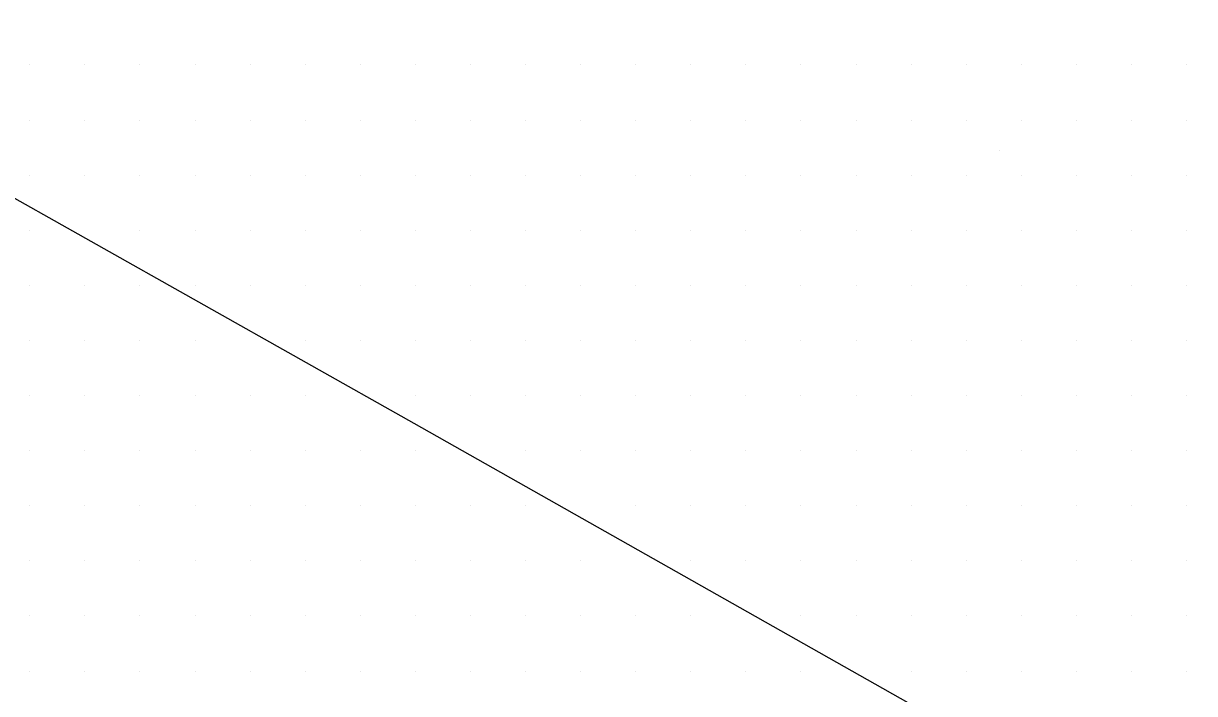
# Model space of a CAD drawing. Extents: x 1762120 to 1766775, y 709485 to 712965.
# Drawn here: x 1766021 to 1766074.1, y 710170.2 to 710200.6 of the extents above; entities that cross this region are included whole.
import ezdxf

# ---------------------------------------------------------------- set-up
doc = ezdxf.new("R2010")
doc.units = 0
for name, color, linetype in [('Exist DTM QL2 LIDAR Elevation Point', 7, 'Continuous'), ('Exist DTM Scan Elevation Point', 7, 'Continuous'), ('Exist Roads EOT', 7, 'Continuous')]:
    doc.layers.add(name, color=color, linetype=linetype)

msp = doc.modelspace()

# ---------------------------------------------------------------- linework, layer by layer
at = {"layer": 'Exist DTM QL2 LIDAR Elevation Point'}
msp.add_line((1766065.251, 710194.857), (1766065.251, 710194.857), dxfattribs=at)
at = {"layer": 'Exist DTM Scan Elevation Point'}
for p, q in [((1766021.25, 710198.75), (1766021.25, 710198.75)), ((1766023.75, 710198.75), (1766023.75, 710198.75)), ((1766026.25, 710198.75), (1766026.25, 710198.75)), ((1766028.75, 710198.75), (1766028.75, 710198.75)), ((1766031.25, 710198.75), (1766031.25, 710198.75)), ((1766033.75, 710198.75), (1766033.75, 710198.75)), ((1766036.25, 710198.75), (1766036.25, 710198.75)), ((1766038.75, 710198.75), (1766038.75, 710198.75)), ((1766041.25, 710198.75), (1766041.25, 710198.75)), ((1766043.75, 710198.75), (1766043.75, 710198.75)), ((1766046.25, 710198.75), (1766046.25, 710198.75)), ((1766048.75, 710198.75), (1766048.75, 710198.75)), ((1766051.25, 710198.75), (1766051.25, 710198.75)), ((1766053.75, 710198.75), (1766053.75, 710198.75)), ((1766056.25, 710198.75), (1766056.25, 710198.75)), ((1766058.75, 710198.75), (1766058.75, 710198.75)), ((1766061.25, 710198.75), (1766061.25, 710198.75)), ((1766063.75, 710198.75), (1766063.75, 710198.75)), ((1766066.25, 710198.75), (1766066.25, 710198.75)), ((1766068.75, 710198.75), (1766068.75, 710198.75)), ((1766071.25, 710198.75), (1766071.25, 710198.75)), ((1766073.75, 710198.75), (1766073.75, 710198.75)), ((1766021.25, 710196.25), (1766021.25, 710196.25)), ((1766023.75, 710196.25), (1766023.75, 710196.25)), ((1766026.25, 710196.25), (1766026.25, 710196.25)), ((1766028.75, 710196.25), (1766028.75, 710196.25)), ((1766031.25, 710196.25), (1766031.25, 710196.25)), ((1766033.75, 710196.25), (1766033.75, 710196.25)), ((1766036.25, 710196.25), (1766036.25, 710196.25)), ((1766038.75, 710196.25), (1766038.75, 710196.25)), ((1766041.25, 710196.25), (1766041.25, 710196.25)), ((1766043.75, 710196.25), (1766043.75, 710196.25)), ((1766046.25, 710196.25), (1766046.25, 710196.25)), ((1766048.75, 710196.25), (1766048.75, 710196.25)), ((1766051.25, 710196.25), (1766051.25, 710196.25)), ((1766053.75, 710196.25), (1766053.75, 710196.25)), ((1766056.25, 710196.25), (1766056.25, 710196.25)), ((1766058.75, 710196.25), (1766058.75, 710196.25)), ((1766061.25, 710196.25), (1766061.25, 710196.25)), ((1766063.75, 710196.25), (1766063.75, 710196.25)), ((1766066.25, 710196.25), (1766066.25, 710196.25)), ((1766068.75, 710196.25), (1766068.75, 710196.25)), ((1766071.25, 710196.25), (1766071.25, 710196.25)), ((1766073.75, 710196.25), (1766073.75, 710196.25)), ((1766021.25, 710193.75), (1766021.25, 710193.75)), ((1766023.75, 710193.75), (1766023.75, 710193.75)), ((1766026.25, 710193.75), (1766026.25, 710193.75)), ((1766028.75, 710193.75), (1766028.75, 710193.75)), ((1766031.25, 710193.75), (1766031.25, 710193.75)), ((1766033.75, 710193.75), (1766033.75, 710193.75)), ((1766036.25, 710193.75), (1766036.25, 710193.75)), ((1766038.75, 710193.75), (1766038.75, 710193.75)), ((1766041.25, 710193.75), (1766041.25, 710193.75)), ((1766043.75, 710193.75), (1766043.75, 710193.75)), ((1766046.25, 710193.75), (1766046.25, 710193.75)), ((1766048.75, 710193.75), (1766048.75, 710193.75)), ((1766051.25, 710193.75), (1766051.25, 710193.75)), ((1766053.75, 710193.75), (1766053.75, 710193.75)), ((1766056.25, 710193.75), (1766056.25, 710193.75)), ((1766058.75, 710193.75), (1766058.75, 710193.75)), ((1766061.25, 710193.75), (1766061.25, 710193.75)), ((1766063.75, 710193.75), (1766063.75, 710193.75)), ((1766066.25, 710193.75), (1766066.25, 710193.75)), ((1766068.75, 710193.75), (1766068.75, 710193.75)), ((1766071.25, 710193.75), (1766071.25, 710193.75)), ((1766073.75, 710193.75), (1766073.75, 710193.75)), ((1766021.25, 710191.25), (1766021.25, 710191.25)), ((1766026.25, 710191.25), (1766026.25, 710191.25)), ((1766028.75, 710191.25), (1766028.75, 710191.25)), ((1766031.25, 710191.25), (1766031.25, 710191.25)), ((1766033.75, 710191.25), (1766033.75, 710191.25)), ((1766036.25, 710191.25), (1766036.25, 710191.25)), ((1766038.75, 710191.25), (1766038.75, 710191.25)), ((1766041.25, 710191.25), (1766041.25, 710191.25)), ((1766043.75, 710191.25), (1766043.75, 710191.25)), ((1766046.25, 710191.25), (1766046.25, 710191.25)), ((1766048.75, 710191.25), (1766048.75, 710191.25)), ((1766051.25, 710191.25), (1766051.25, 710191.25)), ((1766053.75, 710191.25), (1766053.75, 710191.25)), ((1766056.25, 710191.25), (1766056.25, 710191.25)), ((1766058.75, 710191.25), (1766058.75, 710191.25)), ((1766061.25, 710191.25), (1766061.25, 710191.25)), ((1766063.75, 710191.25), (1766063.75, 710191.25)), ((1766066.25, 710191.25), (1766066.25, 710191.25)), ((1766068.75, 710191.25), (1766068.75, 710191.25)), ((1766071.25, 710191.25), (1766071.25, 710191.25)), ((1766073.75, 710191.25), (1766073.75, 710191.25)), ((1766021.25, 710188.75), (1766021.25, 710188.75)), ((1766023.75, 710188.75), (1766023.75, 710188.75)), ((1766026.25, 710188.75), (1766026.25, 710188.75)), ((1766028.75, 710188.75), (1766028.75, 710188.75)), ((1766031.25, 710188.75), (1766031.25, 710188.75)), ((1766033.75, 710188.75), (1766033.75, 710188.75)), ((1766036.25, 710188.75), (1766036.25, 710188.75)), ((1766038.75, 710188.75), (1766038.75, 710188.75)), ((1766041.25, 710188.75), (1766041.25, 710188.75)), ((1766043.75, 710188.75), (1766043.75, 710188.75)), ((1766046.25, 710188.75), (1766046.25, 710188.75)), ((1766048.75, 710188.75), (1766048.75, 710188.75)), ((1766051.25, 710188.75), (1766051.25, 710188.75)), ((1766053.75, 710188.75), (1766053.75, 710188.75)), ((1766056.25, 710188.75), (1766056.25, 710188.75)), ((1766058.75, 710188.75), (1766058.75, 710188.75)), ((1766061.25, 710188.75), (1766061.25, 710188.75)), ((1766063.75, 710188.75), (1766063.75, 710188.75)), ((1766066.25, 710188.75), (1766066.25, 710188.75)), ((1766068.75, 710188.75), (1766068.75, 710188.75)), ((1766071.25, 710188.75), (1766071.25, 710188.75)), ((1766073.75, 710188.75), (1766073.75, 710188.75)), ((1766021.25, 710186.25), (1766021.25, 710186.25)), ((1766023.75, 710186.25), (1766023.75, 710186.25)), ((1766026.25, 710186.25), (1766026.25, 710186.25)), ((1766028.75, 710186.25), (1766028.75, 710186.25)), ((1766033.75, 710186.25), (1766033.75, 710186.25)), ((1766036.25, 710186.25), (1766036.25, 710186.25)), ((1766038.75, 710186.25), (1766038.75, 710186.25)), ((1766041.25, 710186.25), (1766041.25, 710186.25)), ((1766043.75, 710186.25), (1766043.75, 710186.25)), ((1766046.25, 710186.25), (1766046.25, 710186.25)), ((1766048.75, 710186.25), (1766048.75, 710186.25)), ((1766051.25, 710186.25), (1766051.25, 710186.25)), ((1766053.75, 710186.25), (1766053.75, 710186.25)), ((1766056.25, 710186.25), (1766056.25, 710186.25)), ((1766058.75, 710186.25), (1766058.75, 710186.25)), ((1766061.25, 710186.25), (1766061.25, 710186.25)), ((1766063.75, 710186.25), (1766063.75, 710186.25)), ((1766066.25, 710186.25), (1766066.25, 710186.25)), ((1766068.75, 710186.25), (1766068.75, 710186.25)), ((1766071.25, 710186.25), (1766071.25, 710186.25)), ((1766073.75, 710186.25), (1766073.75, 710186.25)), ((1766021.25, 710183.75), (1766021.25, 710183.75)), ((1766023.75, 710183.75), (1766023.75, 710183.75)), ((1766026.25, 710183.75), (1766026.25, 710183.75)), ((1766028.75, 710183.75), (1766028.75, 710183.75)), ((1766031.25, 710183.75), (1766031.25, 710183.75)), ((1766033.75, 710183.75), (1766033.75, 710183.75)), ((1766038.75, 710183.75), (1766038.75, 710183.75)), ((1766041.25, 710183.75), (1766041.25, 710183.75)), ((1766043.75, 710183.75), (1766043.75, 710183.75)), ((1766046.25, 710183.75), (1766046.25, 710183.75)), ((1766048.75, 710183.75), (1766048.75, 710183.75)), ((1766051.25, 710183.75), (1766051.25, 710183.75)), ((1766053.75, 710183.75), (1766053.75, 710183.75)), ((1766056.25, 710183.75), (1766056.25, 710183.75)), ((1766058.75, 710183.75), (1766058.75, 710183.75)), ((1766061.25, 710183.75), (1766061.25, 710183.75)), ((1766063.75, 710183.75), (1766063.75, 710183.75)), ((1766066.25, 710183.75), (1766066.25, 710183.75)), ((1766068.75, 710183.75), (1766068.75, 710183.75)), ((1766071.25, 710183.75), (1766071.25, 710183.75)), ((1766073.75, 710183.75), (1766073.75, 710183.75)), ((1766021.25, 710181.25), (1766021.25, 710181.25)), ((1766023.75, 710181.25), (1766023.75, 710181.25)), ((1766026.25, 710181.25), (1766026.25, 710181.25)), ((1766028.75, 710181.25), (1766028.75, 710181.25)), ((1766031.25, 710181.25), (1766031.25, 710181.25)), ((1766033.75, 710181.25), (1766033.75, 710181.25)), ((1766036.25, 710181.25), (1766036.25, 710181.25)), ((1766038.75, 710181.25), (1766038.75, 710181.25)), ((1766043.75, 710181.25), (1766043.75, 710181.25)), ((1766046.25, 710181.25), (1766046.25, 710181.25)), ((1766048.75, 710181.25), (1766048.75, 710181.25)), ((1766051.25, 710181.25), (1766051.25, 710181.25)), ((1766053.75, 710181.25), (1766053.75, 710181.25)), ((1766056.25, 710181.25), (1766056.25, 710181.25)), ((1766058.75, 710181.25), (1766058.75, 710181.25)), ((1766061.25, 710181.25), (1766061.25, 710181.25)), ((1766063.75, 710181.25), (1766063.75, 710181.25)), ((1766066.25, 710181.25), (1766066.25, 710181.25)), ((1766068.75, 710181.25), (1766068.75, 710181.25)), ((1766071.25, 710181.25), (1766071.25, 710181.25)), ((1766073.75, 710181.25), (1766073.75, 710181.25)), ((1766021.25, 710178.75), (1766021.25, 710178.75)), ((1766023.75, 710178.75), (1766023.75, 710178.75)), ((1766026.25, 710178.75), (1766026.25, 710178.75)), ((1766028.75, 710178.75), (1766028.75, 710178.75)), ((1766031.25, 710178.75), (1766031.25, 710178.75)), ((1766033.75, 710178.75), (1766033.75, 710178.75)), ((1766036.25, 710178.75), (1766036.25, 710178.75)), ((1766038.75, 710178.75), (1766038.75, 710178.75)), ((1766041.25, 710178.75), (1766041.25, 710178.75)), ((1766043.75, 710178.75), (1766043.75, 710178.75)), ((1766048.75, 710178.75), (1766048.75, 710178.75)), ((1766051.25, 710178.75), (1766051.25, 710178.75)), ((1766053.75, 710178.75), (1766053.75, 710178.75)), ((1766056.25, 710178.75), (1766056.25, 710178.75)), ((1766058.75, 710178.75), (1766058.75, 710178.75)), ((1766061.25, 710178.75), (1766061.25, 710178.75)), ((1766063.75, 710178.75), (1766063.75, 710178.75)), ((1766066.25, 710178.75), (1766066.25, 710178.75)), ((1766068.75, 710178.75), (1766068.75, 710178.75)), ((1766071.25, 710178.75), (1766071.25, 710178.75)), ((1766073.75, 710178.75), (1766073.75, 710178.75)), ((1766021.25, 710176.25), (1766021.25, 710176.25)), ((1766023.75, 710176.25), (1766023.75, 710176.25)), ((1766026.25, 710176.25), (1766026.25, 710176.25)), ((1766028.75, 710176.25), (1766028.75, 710176.25)), ((1766031.25, 710176.25), (1766031.25, 710176.25)), ((1766033.75, 710176.25), (1766033.75, 710176.25)), ((1766036.25, 710176.25), (1766036.25, 710176.25)), ((1766038.75, 710176.25), (1766038.75, 710176.25)), ((1766041.25, 710176.25), (1766041.25, 710176.25)), ((1766043.75, 710176.25), (1766043.75, 710176.25)), ((1766046.25, 710176.25), (1766046.25, 710176.25)), ((1766051.25, 710176.25), (1766051.25, 710176.25)), ((1766053.75, 710176.25), (1766053.75, 710176.25)), ((1766056.25, 710176.25), (1766056.25, 710176.25)), ((1766058.75, 710176.25), (1766058.75, 710176.25)), ((1766061.25, 710176.25), (1766061.25, 710176.25)), ((1766063.75, 710176.25), (1766063.75, 710176.25)), ((1766066.25, 710176.25), (1766066.25, 710176.25)), ((1766068.75, 710176.25), (1766068.75, 710176.25)), ((1766071.25, 710176.25), (1766071.25, 710176.25)), ((1766073.75, 710176.25), (1766073.75, 710176.25)), ((1766021.25, 710173.75), (1766021.25, 710173.75)), ((1766023.75, 710173.75), (1766023.75, 710173.75)), ((1766026.25, 710173.75), (1766026.25, 710173.75)), ((1766028.75, 710173.75), (1766028.75, 710173.75)), ((1766031.25, 710173.75), (1766031.25, 710173.75)), ((1766033.75, 710173.75), (1766033.75, 710173.75)), ((1766036.25, 710173.75), (1766036.25, 710173.75)), ((1766038.75, 710173.75), (1766038.75, 710173.75)), ((1766041.25, 710173.75), (1766041.25, 710173.75)), ((1766043.75, 710173.75), (1766043.75, 710173.75)), ((1766046.25, 710173.75), (1766046.25, 710173.75)), ((1766048.75, 710173.75), (1766048.75, 710173.75)), ((1766051.25, 710173.75), (1766051.25, 710173.75)), ((1766056.25, 710173.75), (1766056.25, 710173.75)), ((1766058.75, 710173.75), (1766058.75, 710173.75)), ((1766061.25, 710173.75), (1766061.25, 710173.75)), ((1766063.75, 710173.75), (1766063.75, 710173.75)), ((1766066.25, 710173.75), (1766066.25, 710173.75)), ((1766068.75, 710173.75), (1766068.75, 710173.75)), ((1766071.25, 710173.75), (1766071.25, 710173.75)), ((1766073.75, 710173.75), (1766073.75, 710173.75)), ((1766021.25, 710171.25), (1766021.25, 710171.25)), ((1766023.75, 710171.25), (1766023.75, 710171.25)), ((1766026.25, 710171.25), (1766026.25, 710171.25)), ((1766028.75, 710171.25), (1766028.75, 710171.25)), ((1766031.25, 710171.25), (1766031.25, 710171.25)), ((1766033.75, 710171.25), (1766033.75, 710171.25)), ((1766036.25, 710171.25), (1766036.25, 710171.25)), ((1766038.75, 710171.25), (1766038.75, 710171.25)), ((1766041.25, 710171.25), (1766041.25, 710171.25)), ((1766043.75, 710171.25), (1766043.75, 710171.25)), ((1766046.25, 710171.25), (1766046.25, 710171.25)), ((1766048.75, 710171.25), (1766048.75, 710171.25)), ((1766051.25, 710171.25), (1766051.25, 710171.25)), ((1766053.75, 710171.25), (1766053.75, 710171.25)), ((1766056.25, 710171.25), (1766056.25, 710171.25)), ((1766061.25, 710171.25), (1766061.25, 710171.25)), ((1766063.75, 710171.25), (1766063.75, 710171.25)), ((1766066.25, 710171.25), (1766066.25, 710171.25)), ((1766068.75, 710171.25), (1766068.75, 710171.25)), ((1766071.25, 710171.25), (1766071.25, 710171.25)), ((1766073.75, 710171.25), (1766073.75, 710171.25))]:
    msp.add_line(p, q, dxfattribs=at)
at = {"layer": 'Exist Roads EOT'}
msp.add_lwpolyline([(1766116.924, 710138.167), (1766107.798, 710143.366), (1766081.547, 710158.198), (1766073.023, 710163.075), (1766038.696, 710182.486), (1766004.474, 710201.768), (1765969.548, 710221.544), (1765934.377, 710241.466), (1765900.84, 710260.049), (1765888.9, 710266.628), (1765879.591, 710271.811)], dxfattribs=at)

doc.saveas('drawing.dxf')
